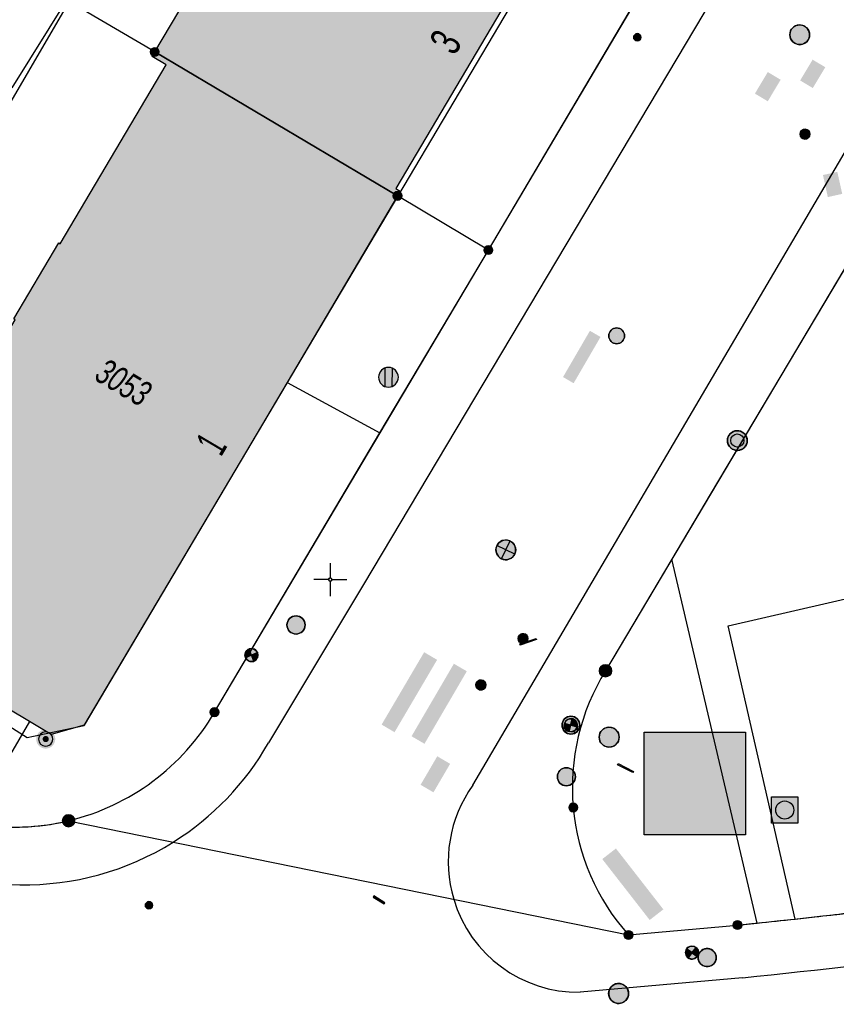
# Model space of a CAD drawing. Header units: metres. Extents: x 2695560 to 2696939, y 1260491 to 1262050.
# Tile 884 of 1005: x 2696339 to 2696370, y 1261609 to 1261646. Entities that reach past the tile are written whole.
import ezdxf

# ---------------------------------------------------------------- set-up
doc = ezdxf.new("R2010")
doc.units = ezdxf.units.M
doc.linetypes.add('AUSGEZOGEN', pattern=[0])
for name, color, linetype in [('XR$1$AV_Gebäudeflächen (BB)', 7, 'AUSGEZOGEN'), ('XR$1$AV_Grenzpunkte', 7, 'AUSGEZOGEN'), ('XR$1$AV_Haus-Nr.', 7, 'AUSGEZOGEN'), ('XR$1$AV_Höhenfixpunkte', 7, 'AUSGEZOGEN'), ('XR$1$AV_Koordinatennetzpunkte', 7, 'AUSGEZOGEN'), ('XR$1$AV_Linien (BB)', 7, 'AUSGEZOGEN'), ('XR$1$AV_Versicherung-Nr.', 7, 'AUSGEZOGEN'), ('XR$1$AW_LK_Schachtdeckel', 24, 'AUSGEZOGEN'), ('XR$1$EW_LK_Bauwerk', 1, 'AUSGEZOGEN'), ('XR$1$EW_LK_Bauwerk_FL_Linie_Punkt', 1, 'AUSGEZOGEN'), ('XR$1$EW_LK_Knoten', 1, 'AUSGEZOGEN'), ('XR$1$GA_LK_Rohrleitungsteil', 32, 'AUSGEZOGEN'), ('XR$1$Liegenschaftsgrenzen', 7, 'AUSGEZOGEN'), ('XR$1$PFAV', 255, 'AUSGEZOGEN'), ('XR$1$PFAW', 255, 'AUSGEZOGEN'), ('XR$1$PFEW', 255, 'AUSGEZOGEN'), ('XR$1$PFWA', 255, 'AUSGEZOGEN'), ('XR$1$RAEW', 8, 'AUSGEZOGEN'), ('XR$1$RP_Abstandslinie', 7, 'AUSGEZOGEN'), ('XR$1$WA_LK_Absperrarmatur', 171, 'AUSGEZOGEN'), ('XR$1$WA_LK_Hydrant', 171, 'AUSGEZOGEN'), ('XR$1$WA_LK_Rohrleitungsteil', 171, 'AUSGEZOGEN')]:
    doc.layers.add(name, color=color, linetype=linetype)
doc.styles.add('ARIAL', font='arial.ttf')

# ---------------------------------------------------------------- blocks, each defined once
blk = doc.blocks.new('COMPLEXOBJECT_19')
at = {"layer": 'XR$1$AV_Linien (BB)', "color": 7, "linetype": 'AUSGEZOGEN', "transparency": 33554687}
blk.add_line((6345.61, 11619.97), (6351.887, 11630.567), dxfattribs=at)
for centre, radius, start, end in [((6338.01, 11624.405), 8.799, 283.5393, 329.7358), ((6338.012, 11624.403), 8.797, 258.983, 283.5297)]:
    blk.add_arc(centre, radius, start, end, dxfattribs=at)
blk = doc.blocks.new('COMPLEXOBJECT_450')
at = {"layer": 'XR$1$AV_Linien (BB)', "color": 7, "linetype": 'AUSGEZOGEN', "transparency": 33554687}
blk.add_line((6362.96, 11625.772), (6360.446, 11621.54), dxfattribs=at)
for centre, radius, start, end in [((6367.593, 11617.119), 8.404, 148.259, 185.228), ((6367.582, 11617.096), 8.391, 185.0811, 221.7098)]:
    blk.add_arc(centre, radius, start, end, dxfattribs=at)
blk = doc.blocks.new('COMPLEXOBJECT_490')
at = {"layer": 'XR$1$AV_Linien (BB)', "color": 7, "linetype": 'AUSGEZOGEN', "transparency": 33554687}
blk.add_line((6365.641, 11609.891), (6359.482, 11609.337), dxfattribs=at)
for centre, radius, start, end in [((6339.574, 11869.501), 260.915, 275.7338, 283.48616), ((6359.431, 11614.292), 4.956, 196.7158, 270.5872)]:
    blk.add_arc(centre, radius, start, end, dxfattribs=at)
blk = doc.blocks.new('COMPLEXOBJECT_783')
at = {"layer": 'XR$1$AV_Linien (BB)', "color": 7, "linetype": 'AUSGEZOGEN', "transparency": 33554687}
blk.add_lwpolyline([(6370.129, 11656.497), (6351.262, 11624.818), (6347.653, 11618.8)], dxfattribs=at)
blk.add_arc((6338.397, 11624.073), 10.652, 302, 330.3313, dxfattribs=at)
blk = doc.blocks.new('COMPLEXOBJECT_784')
at = {"layer": 'XR$1$AV_Linien (BB)', "color": 7, "linetype": 'AUSGEZOGEN', "transparency": 33554687}
blk.add_line((6332.455, 11615.223), (6331.533, 11615.809), dxfattribs=at)
blk.add_arc((6338.391, 11624.078), 10.66, 236.1649, 302.0155, dxfattribs=at)
blk = doc.blocks.new('COMPLEXOBJECT_797')
at = {"layer": 'XR$1$AV_Linien (BB)', "color": 7, "linetype": 'AUSGEZOGEN', "transparency": 33554687}
blk.add_lwpolyline([(6355.414, 11617.193), (6377.371, 11654.569), (6396.77, 11687.221), (6423.868, 11733.16), (6471.337, 11813.265)], dxfattribs=at)
blk.add_arc((6359.434, 11614.291), 4.958, 144.1768, 196.6925, dxfattribs=at)
blk = doc.blocks.new('COMPLEXOBJECT_1232')
at = {"layer": 'XR$1$Liegenschaftsgrenzen', "color": 7, "linetype": 'AUSGEZOGEN', "transparency": 33554687}
blk.add_line((6361.318, 11611.513), (6365.455, 11611.891), dxfattribs=at)
blk.add_arc((6339.595, 11870.688), 260.086, 275.70632, 279.53053, dxfattribs=at)
blk = doc.blocks.new('COMPLEXOBJECT_1243')
at = {"layer": 'XR$1$Liegenschaftsgrenzen', "color": 7, "linetype": 'AUSGEZOGEN', "transparency": 33554687}
blk.add_line((6345.61, 11619.97), (6356, 11637.51), dxfattribs=at)
blk.add_arc((6338.01, 11624.405), 8.799, 283.5393, 329.7358, dxfattribs=at)
blk = doc.blocks.new('COMPLEXOBJECT_1244')
at = {"layer": 'XR$1$Liegenschaftsgrenzen', "color": 7, "linetype": 'AUSGEZOGEN', "transparency": 33554687}
blk.add_lwpolyline([(6473.637, 11812.402), (6446.14, 11765.91), (6414.59, 11712.76), (6385.75, 11664.13), (6360.446, 11621.54)], dxfattribs=at)
for centre, radius, start, end in [((6367.593, 11617.119), 8.404, 148.259, 185.228), ((6367.582, 11617.096), 8.391, 185.0811, 221.7098)]:
    blk.add_arc(centre, radius, start, end, dxfattribs=at)
blk = doc.blocks.new('BAV15')
at = {"layer": 'XR$1$PFAV', "transparency": 33554687}
blk.add_hatch(color=7, dxfattribs=at).paths.add_polyline_path([(0.5, 0), (0.49, 0.101), (0.459, 0.197), (0.41, 0.286), (0.344, 0.362), (0.264, 0.424), (0.174, 0.469), (0.076, 0.494), (-0.025, 0.499), (-0.125, 0.484), (-0.22, 0.449), (-0.306, 0.395), (-0.379, 0.326), (-0.437, 0.243), (-0.477, 0.15), (-0.497, 0.051), (-0.497, -0.051), (-0.477, -0.15), (-0.437, -0.243), (-0.379, -0.326), (-0.306, -0.395), (-0.22, -0.449), (-0.125, -0.484), (-0.025, -0.499), (0.076, -0.494), (0.174, -0.469), (0.264, -0.424), (0.344, -0.362), (0.41, -0.286), (0.459, -0.197), (0.49, -0.101)])
at = {"color": 7, "transparency": 33554687}
for start, end in [(90, 270), (270, 90)]:
    blk.add_arc((0, 0), 0.5, start, end, dxfattribs=at)
at = {"layer": 'XR$1$PFAV', "transparency": 33554687}
blk.add_circle((0, 0), 0.5, dxfattribs=at)
blk = doc.blocks.new('BWAV6')
at = {"true_color": 0x000000, "transparency": 33554687}
blk.add_hatch(color=18, dxfattribs=at).paths.add_polyline_path([(0.217, 0), (0.213, 0.044), (0.199, 0.086), (0.178, 0.124), (0.15, 0.157), (0.115, 0.184), (0.075, 0.203), (0.033, 0.214), (-0.011, 0.217), (-0.054, 0.21), (-0.096, 0.195), (-0.133, 0.172), (-0.165, 0.141), (-0.19, 0.105), (-0.207, 0.065), (-0.216, 0.022), (-0.216, -0.022), (-0.207, -0.065), (-0.19, -0.105), (-0.165, -0.141), (-0.133, -0.172), (-0.096, -0.195), (-0.054, -0.21), (-0.011, -0.217), (0.033, -0.214), (0.075, -0.203), (0.115, -0.184), (0.15, -0.157), (0.178, -0.124), (0.199, -0.086), (0.213, -0.044)])
at = {"layer": 'XR$1$PFAV', "transparency": 33554687}
blk.add_hatch(color=7, dxfattribs=at).paths.add_polyline_path([(-0.014, 0.67), (-0.081, 0.665), (-0.147, 0.654), (-0.211, 0.636), (-0.274, 0.612), (-0.333, 0.581), (-0.39, 0.545), (-0.442, 0.503), (-0.49, 0.457), (-0.533, 0.405), (-0.571, 0.35), (-0.603, 0.291), (-0.629, 0.23), (-0.649, 0.166), (-0.662, 0.1), (-0.669, 0.033), (-0.669, -0.033), (-0.662, -0.1), (-0.649, -0.166), (-0.629, -0.23), (-0.603, -0.291), (-0.571, -0.35), (-0.533, -0.405), (-0.49, -0.457), (-0.442, -0.503), (-0.39, -0.545), (-0.333, -0.581), (-0.274, -0.612), (-0.211, -0.636), (-0.147, -0.654), (-0.081, -0.665), (-0.014, -0.67), (0.055, -0.668), (0.123, -0.659), (0.19, -0.643), (0.255, -0.62), (0.317, -0.59), (0.376, -0.555), (0.431, -0.513), (0.481, -0.466), (0.526, -0.415), (0.566, -0.359), (0.6, -0.299), (0.627, -0.236), (0.648, -0.17), (0.662, -0.103), (0.669, -0.034), (0.669, 0.034), (0.662, 0.103), (0.648, 0.17), (0.627, 0.236), (0.6, 0.299), (0.566, 0.359), (0.526, 0.415), (0.481, 0.466), (0.431, 0.513), (0.376, 0.555), (0.317, 0.59), (0.255, 0.62), (0.19, 0.643), (0.123, 0.659), (0.055, 0.668)])
at = {"color": 7, "transparency": 33554687}
for start, end in [(91.19481, 268.80519), (268.80519, 91.19481)]:
    blk.add_arc((0, 0), 0.5, start, end, dxfattribs=at)
blk = doc.blocks.new('BAV2041')
at = {"color": 7, "transparency": 33554687}
for p, q in [((0, 0.5), (0, 0.05)), ((-0.05, 0), (-0.5, 0)), ((0.05, 0), (0.5, 0)), ((0, -0.05), (0, -0.5))]:
    blk.add_line(p, q, dxfattribs=at)
blk.add_circle((0, 0), 0.05, dxfattribs=at)
for start, end in [(90, 270), (270, 90)]:
    blk.add_arc((0, 0), 0.05, start, end, dxfattribs=at)
blk = doc.blocks.new('BAW2087')
at = {"lineweight": 25, "true_color": 0x000000, "transparency": 33554687}
h = blk.add_hatch(color=18, dxfattribs=at)
h.paths.add_polyline_path([(-0.5, 0.5), (-0.5, -0.5), (0.5, -0.5), (0.5, 0.5)])
h.paths.add_polyline_path([(0.337, -0.069), (0.316, -0.136), (0.282, -0.196), (0.237, -0.249), (0.182, -0.292), (0.119, -0.322), (0.052, -0.34), (-0.017, -0.343), (-0.086, -0.333), (-0.151, -0.309), (-0.21, -0.272), (-0.261, -0.224), (-0.301, -0.167), (-0.328, -0.103), (-0.342, -0.035), (-0.342, 0.035), (-0.328, 0.103), (-0.301, 0.167), (-0.261, 0.224), (-0.21, 0.272), (-0.151, 0.309), (-0.086, 0.333), (-0.017, 0.343), (0.052, 0.34), (0.119, 0.322), (0.182, 0.292), (0.237, 0.249), (0.282, 0.196), (0.316, 0.136), (0.337, 0.069), (0.344, 0)], flags=16)
at = {"layer": 'XR$1$PFAW', "lineweight": 25, "transparency": 33554687}
blk.add_hatch(color=7, dxfattribs=at).paths.add_polyline_path([(0.344, 0), (0.337, 0.069), (0.316, 0.136), (0.282, 0.196), (0.237, 0.249), (0.182, 0.292), (0.119, 0.322), (0.052, 0.34), (-0.017, 0.343), (-0.086, 0.333), (-0.151, 0.309), (-0.21, 0.272), (-0.261, 0.224), (-0.301, 0.167), (-0.328, 0.103), (-0.342, 0.035), (-0.342, -0.035), (-0.328, -0.103), (-0.301, -0.167), (-0.261, -0.224), (-0.21, -0.272), (-0.151, -0.309), (-0.086, -0.333), (-0.017, -0.343), (0.052, -0.34), (0.119, -0.322), (0.182, -0.292), (0.237, -0.249), (0.282, -0.196), (0.316, -0.136), (0.337, -0.069)])
at = {"lineweight": 25, "transparency": 33554687}
for p, q in [((-0.5, 0.5, 0.993), (0.5, 0.5, 0.993)), ((-0.5, -0.5, 0.993), (-0.5, 0.5, 0.993)), ((0.5, 0.5, 0.993), (0.5, -0.5, 0.993)), ((0.5, -0.5, 0.993), (-0.5, -0.5, 0.993))]:
    blk.add_line(p, q, dxfattribs=at)
blk.add_circle((0, 0), 0.344, dxfattribs=at)
at = {"layer": 'XR$1$PFAW', "lineweight": 25, "transparency": 33554687}
blk.add_line((-0.5, 0.5), (0.5, 0.5), dxfattribs=at)
at = {"layer": 'XR$1$PFAW', "color": 31, "lineweight": 25, "transparency": 33554687}
for p, q in [((-0.5, -0.5), (-0.5, 0.5)), ((0.5, 0.5), (0.5, -0.5)), ((0.5, -0.5), (-0.5, -0.5))]:
    blk.add_line(p, q, dxfattribs=at)
at = {"layer": 'XR$1$PFAW', "lineweight": 25, "transparency": 33554687}
blk.add_circle((0, 0), 0.344, dxfattribs=at)
blk = doc.blocks.new('BAW2082')
at = {"layer": 'XR$1$PFAW', "transparency": 33554687}
blk.add_hatch(color=7, dxfattribs=at).paths.add_polyline_path([(0.509, -0.003), (0.499, 0.098), (0.469, 0.194), (0.42, 0.283), (0.354, 0.359), (0.274, 0.421), (0.183, 0.466), (0.085, 0.491), (-0.016, 0.496), (-0.116, 0.481), (-0.211, 0.446), (-0.297, 0.392), (-0.37, 0.323), (-0.428, 0.24), (-0.468, 0.147), (-0.488, 0.047), (-0.488, -0.054), (-0.468, -0.153), (-0.428, -0.246), (-0.37, -0.329), (-0.297, -0.398), (-0.211, -0.452), (-0.116, -0.487), (-0.016, -0.502), (0.085, -0.497), (0.183, -0.472), (0.274, -0.427), (0.354, -0.366), (0.42, -0.289), (0.469, -0.2), (0.499, -0.104)])
at = {"transparency": 33554687}
for start, end in [(91.1948, 268.8052), (268.8052, 91.1948)]:
    blk.add_arc((0.01, 0), 0.5, start, end, dxfattribs=at)
at = {"layer": 'XR$1$PFAW', "transparency": 33554687}
blk.add_circle((0.009, -0.003), 0.5, dxfattribs=at)
blk = doc.blocks.new('BAW2088')
at = {"layer": 'XR$1$PFAW', "transparency": 33554687}
blk.add_hatch(color=253, dxfattribs=at).paths.add_polyline_path([(0.51, 0), (0.5, 0.101), (0.47, 0.197), (0.421, 0.286), (0.355, 0.362), (0.275, 0.424), (0.184, 0.469), (0.086, 0.494), (-0.015, 0.499), (-0.115, 0.484), (-0.21, 0.449), (-0.296, 0.395), (-0.369, 0.326), (-0.427, 0.243), (-0.467, 0.15), (-0.487, 0.051), (-0.487, -0.051), (-0.467, -0.15), (-0.427, -0.243), (-0.369, -0.326), (-0.296, -0.395), (-0.21, -0.449), (-0.115, -0.484), (-0.015, -0.499), (0.086, -0.494), (0.184, -0.469), (0.275, -0.424), (0.355, -0.362), (0.421, -0.286), (0.47, -0.197), (0.5, -0.101)])
at = {"transparency": 33554687}
for start, end in [(91.1948, 268.8052), (268.8052, 91.1948)]:
    blk.add_arc((0.01, 0), 0.5, start, end, dxfattribs=at)
at = {"layer": 'XR$1$PFAW', "transparency": 33554687}
blk.add_circle((0.01, 0), 0.5, dxfattribs=at)
blk = doc.blocks.new('BAW2090')
at = {"layer": 'XR$1$PFAW', "lineweight": 25, "transparency": 33554687}
blk.add_hatch(color=7, dxfattribs=at).paths.add_polyline_path([(0.5, 0), (0.49, 0.101), (0.459, 0.197), (0.41, 0.286), (0.344, 0.362), (0.264, 0.424), (0.174, 0.469), (0.076, 0.494), (-0.025, 0.499), (-0.125, 0.484), (-0.22, 0.449), (-0.306, 0.395), (-0.379, 0.326), (-0.437, 0.243), (-0.477, 0.15), (-0.497, 0.051), (-0.497, -0.051), (-0.477, -0.15), (-0.437, -0.243), (-0.379, -0.326), (-0.306, -0.395), (-0.22, -0.449), (-0.125, -0.484), (-0.025, -0.499), (0.076, -0.494), (0.174, -0.469), (0.264, -0.424), (0.344, -0.362), (0.41, -0.286), (0.459, -0.197), (0.49, -0.101)])
at = {"lineweight": 25, "transparency": 33554687}
for p, q in [((-0.177, 0.468), (-0.177, -0.468)), ((0.179, 0.467), (0.177, -0.468))]:
    blk.add_line(p, q, dxfattribs=at)
for start, end in [(90, 180), (0, 90), (180, 270), (270, 0)]:
    blk.add_arc((0, 0), 0.5, start, end, dxfattribs=at)
blk = doc.blocks.new('BWA2013')
at = {"true_color": 0x000000, "transparency": 33554687}
blk.add_hatch(color=18, dxfattribs=at).paths.add_polyline_path([(-0.291, -0.409), (0.352, 0.357), (0.291, 0.409), (-0.352, -0.357)])
at = {"transparency": 33554687}
blk.add_lwpolyline([(-0.291, -0.409), (-0.352, -0.357), (0.291, 0.409), (0.352, 0.357), (-0.291, -0.409)], close=True, dxfattribs=at)
blk = doc.blocks.new('BWA2009')
at = {"true_color": 0x000000, "transparency": 33554687}
blk.add_hatch(color=18, dxfattribs=at).paths.add_polyline_path([(0.333, 0), (0.327, 0.067), (0.306, 0.131), (0.274, 0.19), (0.23, 0.242), (0.176, 0.283), (0.116, 0.313), (0.05, 0.329), (-0.017, 0.333), (-0.084, 0.323), (-0.147, 0.299), (-0.204, 0.264), (-0.253, 0.217), (-0.291, 0.162), (-0.318, 0.1), (-0.332, 0.034), (-0.332, -0.034), (-0.318, -0.1), (-0.291, -0.162), (-0.253, -0.217), (-0.204, -0.264), (-0.147, -0.299), (-0.084, -0.323), (-0.017, -0.333), (0.05, -0.329), (0.116, -0.313), (0.176, -0.283), (0.23, -0.242), (0.274, -0.19), (0.306, -0.131), (0.327, -0.067)])
at = {"layer": 'XR$1$PFWA', "transparency": 33554687}
blk.add_hatch(color=7, dxfattribs=at).paths.add_polyline_path([(0.5, 0), (0.49, 0.101), (0.459, 0.197), (0.41, 0.286), (0.344, 0.362), (0.264, 0.424), (0.174, 0.469), (0.076, 0.494), (-0.025, 0.499), (-0.125, 0.484), (-0.22, 0.449), (-0.306, 0.395), (-0.379, 0.326), (-0.437, 0.243), (-0.477, 0.15), (-0.497, 0.051), (-0.497, -0.051), (-0.477, -0.15), (-0.437, -0.243), (-0.379, -0.326), (-0.306, -0.395), (-0.22, -0.449), (-0.125, -0.484), (-0.025, -0.499), (0.076, -0.494), (0.174, -0.469), (0.264, -0.424), (0.344, -0.362), (0.41, -0.286), (0.459, -0.197), (0.49, -0.101)])
at = {"transparency": 33554687}
blk.add_circle((0, 0), 0.333, dxfattribs=at)
for start, end in [(90, 180), (0, 90), (180, 270), (270, 0)]:
    blk.add_arc((0, 0), 0.5, start, end, dxfattribs=at)
at = {"layer": 'XR$1$PFWA', "transparency": 33554687}
blk.add_circle((0, 0), 0.5, dxfattribs=at)
blk = doc.blocks.new('BWA2012')
at = {"layer": 'XR$1$PFWA', "transparency": 33554687}
blk.add_hatch(color=7, dxfattribs=at).paths.add_polyline_path([(0.5, 0), (0.49, 0.101), (0.459, 0.197), (0.41, 0.286), (0.344, 0.362), (0.264, 0.424), (0.174, 0.469), (0.076, 0.494), (-0.025, 0.499), (-0.125, 0.484), (-0.22, 0.449), (-0.306, 0.395), (-0.379, 0.326), (-0.437, 0.243), (-0.477, 0.15), (-0.497, 0.051), (-0.497, -0.051), (-0.477, -0.15), (-0.437, -0.243), (-0.379, -0.326), (-0.306, -0.395), (-0.22, -0.449), (-0.125, -0.484), (-0.025, -0.499), (0.076, -0.494), (0.174, -0.469), (0.264, -0.424), (0.344, -0.362), (0.41, -0.286), (0.459, -0.197), (0.49, -0.101)])
at = {"transparency": 33554687}
blk.add_line((0.354, 0.354), (-0.354, -0.354), dxfattribs=at)
for start, end in [(45, 225), (225, 45)]:
    blk.add_arc((0, 0), 0.5, start, end, dxfattribs=at)
at = {"layer": 'XR$1$PFWA', "transparency": 33554687}
blk.add_circle((0, 0), 0.5, dxfattribs=at)
blk = doc.blocks.new('BGA14')
at = {"transparency": 33554687}
blk.add_hatch(color=36, dxfattribs=at).paths.add_polyline_path([(-0.05, -0.5), (0.05, -0.5), (0.05, 0.5), (-0.05, 0.5)])
at = {"color": 32, "transparency": 33554687}
blk.add_lwpolyline([(-0.05, -0.5), (0.05, -0.5), (0.05, 0.5), (-0.05, 0.5), (-0.05, -0.5)], close=True, dxfattribs=at)
blk = doc.blocks.new('BEW15')
at = {"layer": 'XR$1$PFEW', "transparency": 33554687}
h = blk.add_hatch(color=7, dxfattribs=at)
h.paths.add_polyline_path([(-0.5, 0), (-0.497, -0.05), (-0.489, -0.1), (-0.477, -0.15), (-0.459, -0.197), (-0.437, -0.242), (-0.41, -0.285), (-0.379, -0.326), (-0.344, -0.362), (-0.306, -0.395), (-0.264, -0.424), (-0.22, -0.449), (-0.173, -0.469), (-0.125, -0.484), (-0.075, -0.494), (-0.025, -0.499), (0.026, -0.499), (0.076, -0.494), (0.126, -0.484), (0.174, -0.469), (0.22, -0.449), (0.265, -0.424), (0.306, -0.395), (0.345, -0.362), (0.38, -0.326), (0.411, -0.285), (0.437, -0.242), (0.46, -0.197), (0.477, -0.15), (0.49, -0.1), (0.498, -0.05), (0.5, 0), (0.498, 0.051), (0.49, 0.101), (0.477, 0.15), (0.46, 0.197), (0.437, 0.243), (0.411, 0.286), (0.38, 0.326), (0.345, 0.363), (0.306, 0.396), (0.265, 0.424), (0.22, 0.449), (0.174, 0.469), (0.126, 0.484), (0.076, 0.494), (0.026, 0.5), (-0.025, 0.5), (-0.075, 0.494), (-0.125, 0.484), (-0.173, 0.469), (-0.22, 0.449), (-0.264, 0.424), (-0.306, 0.396), (-0.344, 0.363), (-0.379, 0.326), (-0.41, 0.286), (-0.437, 0.243), (-0.459, 0.197), (-0.477, 0.15), (-0.489, 0.101), (-0.497, 0.051)])
h.paths.add_polyline_path([(0.01, 0.001), (0.01, 0), (0.01, -0.001), (0.01, -0.002), (0.01, -0.003), (0.009, -0.004), (0.009, -0.005), (0.009, -0.006), (0.008, -0.006), (0.007, -0.007), (0.006, -0.008), (0.006, -0.008), (0.005, -0.009), (0.004, -0.009), (0.003, -0.01), (0.002, -0.01), (0.001, -0.01), (0, -0.01), (-0.001, -0.01), (-0.002, -0.01), (-0.003, -0.009), (-0.004, -0.009), (-0.005, -0.008), (-0.006, -0.008), (-0.007, -0.007), (-0.007, -0.006), (-0.008, -0.006), (-0.008, -0.005), (-0.009, -0.004), (-0.009, -0.003), (-0.009, -0.002), (-0.01, -0.001), (-0.01, 0), (-0.01, 0.001), (-0.009, 0.002), (-0.009, 0.003), (-0.009, 0.004), (-0.008, 0.005), (-0.008, 0.006), (-0.007, 0.007), (-0.007, 0.007), (-0.006, 0.008), (-0.005, 0.009), (-0.004, 0.009), (-0.003, 0.01), (-0.002, 0.01), (-0.001, 0.01), (0, 0.01), (0.001, 0.01), (0.002, 0.01), (0.003, 0.01), (0.004, 0.01), (0.005, 0.009), (0.006, 0.009), (0.006, 0.008), (0.007, 0.007), (0.008, 0.007), (0.009, 0.006), (0.009, 0.005), (0.009, 0.004), (0.01, 0.003), (0.01, 0.002)], flags=16)
at = {"color": 1, "transparency": 33554687}
for start, end in [(0, 180), (180, 0)]:
    blk.add_arc((0, 0), 0.5, start, end, dxfattribs=at)
at = {"layer": 'XR$1$PFEW', "transparency": 33554687}
blk.add_circle((0, 0), 0.5, dxfattribs=at)
blk = doc.blocks.new('BEWLP2597')
at = {"layer": 'XR$1$PFEW', "transparency": 33554687}
blk.add_hatch(color=7, dxfattribs=at).paths.add_polyline_path([(-0.5, 0), (-0.497, -0.051), (-0.49, -0.101), (-0.477, -0.15), (-0.459, -0.197), (-0.437, -0.243), (-0.41, -0.286), (-0.379, -0.326), (-0.344, -0.362), (-0.306, -0.395), (-0.264, -0.424), (-0.22, -0.449), (-0.174, -0.469), (-0.125, -0.484), (-0.076, -0.494), (-0.025, -0.499), (0.025, -0.499), (0.076, -0.494), (0.125, -0.484), (0.174, -0.469), (0.22, -0.449), (0.264, -0.424), (0.306, -0.395), (0.344, -0.362), (0.379, -0.326), (0.41, -0.286), (0.437, -0.243), (0.459, -0.197), (0.477, -0.15), (0.49, -0.101), (0.497, -0.051), (0.5, 0), (0.497, 0.051), (0.49, 0.101), (0.477, 0.15), (0.459, 0.197), (0.437, 0.243), (0.41, 0.286), (0.379, 0.326), (0.344, 0.362), (0.306, 0.395), (0.264, 0.424), (0.22, 0.449), (0.174, 0.469), (0.125, 0.484), (0.076, 0.494), (0.025, 0.499), (-0.025, 0.499), (-0.076, 0.494), (-0.125, 0.484), (-0.174, 0.469), (-0.22, 0.449), (-0.264, 0.424), (-0.306, 0.395), (-0.344, 0.362), (-0.379, 0.326), (-0.41, 0.286), (-0.437, 0.243), (-0.459, 0.197), (-0.477, 0.15), (-0.49, 0.101), (-0.497, 0.051)])
at = {"color": 1, "transparency": 33554687}
for start, end in [(90, 180), (0, 90), (180, 270), (270, 0)]:
    blk.add_arc((0, 0), 0.5, start, end, dxfattribs=at)
at = {"layer": 'XR$1$PFEW', "transparency": 33554687}
blk.add_circle((0, 0), 0.5, dxfattribs=at)
blk = doc.blocks.new('BEWLP2574')
at = {"layer": 'XR$1$PFEW', "transparency": 33554687}
blk.add_hatch(color=7, dxfattribs=at).paths.add_polyline_path([(-0.5, 0), (-0.497, -0.051), (-0.489, -0.101), (-0.477, -0.15), (-0.459, -0.198), (-0.437, -0.243), (-0.41, -0.286), (-0.379, -0.326), (-0.344, -0.363), (-0.306, -0.396), (-0.264, -0.425), (-0.22, -0.449), (-0.173, -0.469), (-0.125, -0.485), (-0.075, -0.495), (-0.025, -0.5), (0.026, -0.5), (0.076, -0.495), (0.126, -0.485), (0.174, -0.469), (0.221, -0.449), (0.265, -0.425), (0.306, -0.396), (0.345, -0.363), (0.38, -0.326), (0.411, -0.286), (0.437, -0.243), (0.46, -0.198), (0.477, -0.15), (0.49, -0.101), (0.498, -0.051), (0.5, 0), (0.498, 0.05), (0.49, 0.1), (0.477, 0.149), (0.46, 0.197), (0.437, 0.242), (0.411, 0.285), (0.38, 0.325), (0.345, 0.362), (0.306, 0.395), (0.265, 0.424), (0.221, 0.448), (0.174, 0.468), (0.126, 0.484), (0.076, 0.494), (0.026, 0.499), (-0.025, 0.499), (-0.075, 0.494), (-0.125, 0.484), (-0.173, 0.468), (-0.22, 0.448), (-0.264, 0.424), (-0.306, 0.395), (-0.344, 0.362), (-0.379, 0.325), (-0.41, 0.285), (-0.437, 0.242), (-0.459, 0.197), (-0.477, 0.149), (-0.489, 0.1), (-0.497, 0.05)])
at = {"color": 1, "transparency": 33554687}
for start, end in [(90, 180), (0, 90), (180, 270), (270, 0)]:
    blk.add_arc((0, 0), 0.5, start, end, dxfattribs=at)
at = {"layer": 'XR$1$PFEW', "transparency": 33554687}
blk.add_circle((0, 0), 0.5, dxfattribs=at)
blk = doc.blocks.new('BEWLP2549_S')
at = {"layer": 'XR$1$PFEW', "transparency": 33554687}
blk.add_hatch(color=7, dxfattribs=at).paths.add_polyline_path([(0.5, 0), (0.49, 0.101), (0.459, 0.197), (0.41, 0.286), (0.344, 0.362), (0.264, 0.424), (0.174, 0.469), (0.076, 0.494), (-0.025, 0.499), (-0.125, 0.484), (-0.22, 0.449), (-0.306, 0.395), (-0.379, 0.326), (-0.437, 0.243), (-0.477, 0.15), (-0.497, 0.051), (-0.497, -0.051), (-0.477, -0.15), (-0.437, -0.243), (-0.379, -0.326), (-0.306, -0.395), (-0.22, -0.449), (-0.125, -0.484), (-0.025, -0.499), (0.076, -0.494), (0.174, -0.469), (0.264, -0.424), (0.344, -0.362), (0.41, -0.286), (0.459, -0.197), (0.49, -0.101)])
at = {"color": 1, "transparency": 33554687}
for p, q in [((0.354, -0.354), (-0.354, 0.354)), ((-0.354, -0.354), (0.354, 0.354))]:
    blk.add_line(p, q, dxfattribs=at)
for start, end in [(91.3809, 268.6191), (268.6191, 91.3809)]:
    blk.add_arc((0, 0), 0.5, start, end, dxfattribs=at)
at = {"layer": 'XR$1$PFEW', "transparency": 33554687}
blk.add_circle((0, 0), 0.5, dxfattribs=at)
blk = doc.blocks.new('BEWLP2561')
at = {"layer": 'XR$1$PFEW', "transparency": 33554687}
blk.add_hatch(color=7, dxfattribs=at).paths.add_polyline_path([(0.488, 0), (0.478, 0.101), (0.448, 0.197), (0.399, 0.286), (0.333, 0.362), (0.253, 0.424), (0.162, 0.469), (0.064, 0.494), (-0.037, 0.499), (-0.137, 0.484), (-0.232, 0.449), (-0.318, 0.395), (-0.391, 0.326), (-0.449, 0.243), (-0.489, 0.15), (-0.509, 0.051), (-0.509, -0.051), (-0.489, -0.15), (-0.449, -0.243), (-0.391, -0.326), (-0.318, -0.395), (-0.232, -0.449), (-0.137, -0.484), (-0.037, -0.499), (0.064, -0.494), (0.162, -0.469), (0.253, -0.424), (0.333, -0.362), (0.399, -0.286), (0.448, -0.197), (0.478, -0.101)])
at = {"layer": 'XR$1$RAEW', "transparency": 33554687}
for points in [[(-0.324, -0.38), (-0.009, 0.003), (-0.38, 0.325), (-0.396, 0.305), (-0.411, 0.285), (-0.425, 0.263), (-0.438, 0.242), (-0.449, 0.219), (-0.46, 0.196), (-0.469, 0.172), (-0.477, 0.148), (-0.484, 0.124), (-0.49, 0.099), (-0.494, 0.074), (-0.497, 0.049), (-0.499, 0.024), (-0.5, -0.001), (-0.499, -0.027), (-0.497, -0.052), (-0.494, -0.077), (-0.489, -0.102), (-0.484, -0.127), (-0.477, -0.151), (-0.468, -0.175), (-0.459, -0.198), (-0.448, -0.221), (-0.436, -0.244), (-0.423, -0.266), (-0.409, -0.287), (-0.394, -0.307), (-0.378, -0.327), (-0.361, -0.346), (-0.343, -0.363)], [(0.306, 0.386), (0, 0), (0.381, -0.325), (0.397, -0.305), (0.411, -0.284), (0.425, -0.262), (0.438, -0.24), (0.449, -0.217), (0.459, -0.193), (0.468, -0.169), (0.476, -0.144), (0.483, -0.12), (0.488, -0.094), (0.492, -0.069), (0.494, -0.043), (0.495, -0.018), (0.495, 0.008), (0.494, 0.034), (0.491, 0.059), (0.487, 0.084), (0.482, 0.11), (0.475, 0.134), (0.468, 0.159), (0.459, 0.183), (0.448, 0.206), (0.437, 0.229), (0.424, 0.252), (0.41, 0.273), (0.395, 0.294), (0.379, 0.314), (0.362, 0.334), (0.345, 0.352), (0.326, 0.37)]]:
    blk.add_hatch(color=1, dxfattribs=at).paths.add_polyline_path(points)
at = {"color": 1, "transparency": 33554687}
for p, q in [((0.381, -0.325), (-0.38, 0.325)), ((-0.324, -0.38), (0.306, 0.386))]:
    blk.add_line(p, q, dxfattribs=at)
for start, end in [(91.38095, 268.61905), (268.61905, 91.38095)]:
    blk.add_arc((0, 0), 0.5, start, end, dxfattribs=at)
at = {"layer": 'XR$1$PFEW', "transparency": 33554687}
blk.add_circle((-0.012, 0, -0.993), 0.5, dxfattribs=at)
at = {"layer": 'XR$1$RAEW', "color": 1, "transparency": 33554687}
for points in [[(-0.324, -0.38), (-0.009, 0.003), (-0.38, 0.325)], [(0.306, 0.386), (0, 0), (0.381, -0.325)]]:
    blk.add_lwpolyline(points, dxfattribs=at)
for centre, start, end in [((0, 0), 139.48209, 229.51105), ((-0.004, -0.006), 320.36586, 51.63478)]:
    blk.add_arc(centre, 0.5, start, end, dxfattribs=at)
blk = doc.blocks.new('BEW957')
at = {"layer": 'XR$1$RAEW', "transparency": 33554687}
blk.add_hatch(color=1, dxfattribs=at).paths.add_polyline_path([(-0.5, 0), (-0.5, -0.05), (-0.49, -0.1), (-0.48, -0.15), (-0.46, -0.2), (-0.44, -0.24), (-0.41, -0.29), (-0.38, -0.33), (-0.34, -0.36), (-0.31, -0.4), (-0.26, -0.42), (-0.22, -0.45), (-0.17, -0.47), (-0.13, -0.48), (-0.08, -0.49), (-0.03, -0.5), (0.03, -0.5), (0.08, -0.49), (0.13, -0.48), (0.17, -0.47), (0.22, -0.45), (0.26, -0.42), (0.31, -0.4), (0.34, -0.36), (0.38, -0.33), (0.41, -0.29), (0.44, -0.24), (0.46, -0.2), (0.48, -0.15), (0.49, -0.1), (0.5, -0.05), (0.5, 0), (0.5, 0.05), (0.49, 0.1), (0.48, 0.15), (0.46, 0.2), (0.44, 0.24), (0.41, 0.29), (0.38, 0.33), (0.34, 0.36), (0.31, 0.4), (0.26, 0.42), (0.22, 0.45), (0.17, 0.47), (0.13, 0.48), (0.08, 0.49), (0.03, 0.5), (-0.03, 0.5), (-0.08, 0.49), (-0.13, 0.48), (-0.17, 0.47), (-0.22, 0.45), (-0.26, 0.42), (-0.31, 0.4), (-0.34, 0.36), (-0.38, 0.33), (-0.41, 0.29), (-0.44, 0.24), (-0.46, 0.2), (-0.48, 0.15), (-0.49, 0.1), (-0.5, 0.05)])
at = {"color": 1, "transparency": 33554687}
for start, end in [(90, 180), (180, 270), (0, 90), (270, 0)]:
    blk.add_arc((0, 0), 0.5, start, end, dxfattribs=at)
at = {"layer": 'XR$1$RAEW', "color": 1, "transparency": 33554687}
blk.add_circle((0, 0), 0.5, dxfattribs=at)
blk = doc.blocks.new('BEWLP2514')
at = {"layer": 'XR$1$PFEW', "transparency": 33554687}
blk.add_hatch(color=7, dxfattribs=at).paths.add_polyline_path([(0.5, 0), (-0.5, 0), (-0.5, -0.5), (0.5, -0.5)])
at = {"color": 1, "transparency": 33554687}
blk.add_lwpolyline([(-0.5, 0), (0.5, 0), (0.5, -0.5), (-0.5, -0.5), (-0.5, 0)], close=True, dxfattribs=at)
at = {"layer": 'XR$1$PFEW', "transparency": 33554687}
for p, q in [((-0.5, -0.5), (-0.5, 0)), ((-0.5, 0), (0.5, 0)), ((0.5, 0), (0.5, -0.5)), ((0.5, -0.5), (-0.5, -0.5))]:
    blk.add_line(p, q, dxfattribs=at)

msp = doc.modelspace()

# ---------------------------------------------------------------- hatches: boundary and pattern name
at = {"transparency": 33554687}
for points in [[(2696368.805, 1261643.755), (2696369.285, 1261643.468), (2696369.758, 1261644.259), (2696369.277, 1261644.546)], [(2696367.087, 1261643.257), (2696367.575, 1261642.965), (2696368.064, 1261643.783), (2696367.576, 1261644.075)], [(2696370.216, 1261640.288), (2696369.67, 1261640.167), (2696369.855, 1261639.33), (2696370.402, 1261639.451)], [(2696359.804, 1261632.499), (2696360.207, 1261632.265), (2696361.228, 1261634.021), (2696360.825, 1261634.255)], [(2696352.919, 1261619.308), (2696353.41, 1261619.019), (2696355.025, 1261621.766), (2696354.534, 1261622.055)], [(2696354.055, 1261618.866), (2696354.546, 1261618.58), (2696356.153, 1261621.332), (2696355.662, 1261621.618)], [(2696362.882, 1261619.026), (2696362.882, 1261615.124), (2696366.732, 1261615.124), (2696366.732, 1261619.026)], [(2696354.398, 1261617.022), (2696354.887, 1261616.737), (2696355.52, 1261617.82), (2696355.031, 1261618.105)], [(2696361.812, 1261614.606), (2696361.294, 1261614.203), (2696363.094, 1261611.891), (2696363.612, 1261612.294)]]:
    msp.add_hatch(color=7, dxfattribs=at).paths.add_polyline_path(points)
at = {"layer": 'XR$1$AV_Gebäudeflächen (BB)', "true_color": 0xd2d2d2, "transparency": 33554687}
for points in [[(2696344.307, 1261644.837), (2696353.52, 1261639.38), (2696353.622, 1261639.552), (2696353.454, 1261639.651), (2696359.36, 1261649.63), (2696355.34, 1261651.99), (2696354.77, 1261651.03), (2696349.73, 1261654.005)], [(2696344.307, 1261644.837), (2696344.205, 1261644.665), (2696344.736, 1261644.351), (2696340.716, 1261637.557), (2696340.665, 1261637.588), (2696338.96, 1261634.707), (2696339.012, 1261634.676), (2696332.483, 1261623.644), (2696339.557, 1261619.425), (2696340.381, 1261618.933), (2696341.626, 1261619.282), (2696349.328, 1261632.297), (2696353.52, 1261639.38)]]:
    msp.add_hatch(color=254, dxfattribs=at).paths.add_polyline_path(points)

# ---------------------------------------------------------------- linework, layer by layer
at = {"color": 24, "lineweight": -3, "transparency": 33554687}
msp.add_lwpolyline([(2696362.882, 1261619.026), (2696366.732, 1261619.026), (2696366.732, 1261615.124), (2696362.882, 1261615.124), (2696362.882, 1261619.026)], close=True, dxfattribs=at)
at = {"layer": 'XR$1$AV_Linien (BB)', "color": 7, "linetype": 'AUSGEZOGEN', "transparency": 33554687}
for p, q in [((2696344.307, 1261644.837), (2696349.73, 1261654.005)), ((2696344.307, 1261644.837), (2696353.52, 1261639.38)), ((2696353.52, 1261639.38), (2696349.328, 1261632.297)), ((2696356.97, 1261637.32), (2696353.52, 1261639.38)), ((2696371.88, 1261638.962), (2696365.389, 1261628.037)), ((2696352.857, 1261630.377), (2696356.97, 1261637.32)), ((2696349.328, 1261632.297), (2696352.857, 1261630.377)), ((2696365.389, 1261628.037), (2696363.93, 1261625.582)), ((2696367.171, 1261611.777), (2696363.93, 1261625.582)), ((2696339.557, 1261619.425), (2696337.301, 1261615.578)), ((2696368.613, 1261611.929), (2696369.362, 1261612.011))]:
    msp.add_line(p, q, dxfattribs=at)
for points in [[(2696322.173, 1261669.957), (2696320.99, 1261670.686), (2696317.607, 1261665.106), (2696318.762, 1261664.423), (2696315.971, 1261659.916), (2696335.516, 1261647.899), (2696346.232, 1261665.293), (2696350.571, 1261662.79), (2696350.137, 1261662.056), (2696349.692, 1261662.327), (2696349.641, 1261662.243), (2696347.748, 1261663.383), (2696345.766, 1261660.056), (2696347.661, 1261658.923), (2696347.636, 1261658.883), (2696348.087, 1261658.616), (2696340.981, 1261646.622), (2696326.469, 1261621.757)], [(2696356.97, 1261637.32), (2696362.98, 1261647.47), (2696368.77, 1261657.23), (2696367.77, 1261661.41)], [(2696359.36, 1261649.63), (2696353.454, 1261639.651), (2696353.622, 1261639.552), (2696353.52, 1261639.38)], [(2696339.557, 1261619.425), (2696332.483, 1261623.644), (2696339.012, 1261634.676), (2696338.96, 1261634.707), (2696340.665, 1261637.588), (2696340.716, 1261637.557), (2696344.736, 1261644.351), (2696344.205, 1261644.665), (2696344.307, 1261644.837)], [(2696368.613, 1261611.929), (2696366.076, 1261623.057), (2696377.453, 1261625.678), (2696375.051, 1261636.043)], [(2696349.328, 1261632.297), (2696341.626, 1261619.282), (2696340.381, 1261618.933), (2696339.557, 1261619.425)], [(2696362.288, 1261611.323), (2696366.425, 1261611.701), (2696367.171, 1261611.777)]]:
    msp.add_lwpolyline(points, dxfattribs=at)
for centre, radius, start, end in [((2696335.726, 1261911.401), 301.273, 276.41016, 276.87542), ((2696340.19, 1261874.661), 264.265, 275.86009, 276.17447)]:
    msp.add_arc(centre, radius, start, end, dxfattribs=at)
at = {"layer": 'XR$1$Liegenschaftsgrenzen', "color": 7, "linetype": 'AUSGEZOGEN', "transparency": 33554687}
for p, q in [((2696356.97, 1261637.32), (2696362.98, 1261647.47)), ((2696341.04, 1261615.66), (2696362.288, 1261611.323))]:
    msp.add_line(p, q, dxfattribs=at)
msp.add_lwpolyline([(2696356.97, 1261637.32), (2696353.52, 1261639.38), (2696344.307, 1261644.837), (2696340.96, 1261646.82), (2696338.88, 1261643.48)], dxfattribs=at)
msp.add_arc((2696338.982, 1261624.22), 8.804, 237.5596, 283.5157, dxfattribs=at)
at = {"layer": 'XR$1$RP_Abstandslinie', "color": 7, "linetype": 'AUSGEZOGEN', "transparency": 33554687}
msp.add_line((2696341.633, 1261619.268), (2696364.372, 1261657.635), dxfattribs=at)
msp.add_lwpolyline([(2696219.716, 1261694.975), (2696257.36, 1261671.03), (2696294.48, 1261647.42), (2696339.46, 1261618.82), (2696341.633, 1261619.268)], dxfattribs=at)

# ---------------------------------------------------------------- block references
at = {"layer": 'XR$1$AV_Grenzpunkte', "color": 7, "linetype": 'AUSGEZOGEN', "lineweight": -3, "transparency": 33554687}
for p, xscale, yscale in [((2696344.307, 1261644.837), 0.3249999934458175, 0.3249999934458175), ((2696353.52, 1261639.38), 0.3249999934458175, 0.3249999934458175), ((2696356.97, 1261637.32), 0.3249999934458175, 0.3249999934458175), ((2696361.416, 1261621.35), 0.4549999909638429, 0.4549999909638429), ((2696346.58, 1261619.78), 0.3249999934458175, 0.3249999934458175), ((2696360.194, 1261616.163), 0.3249999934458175, 0.3249999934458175), ((2696341.04, 1261615.66), 0.4549999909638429, 0.4549999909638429), ((2696366.425, 1261611.701), 0.3249999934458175, 0.3249999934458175), ((2696362.288, 1261611.323), 0.3249999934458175, 0.3249999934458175)]:
    msp.add_blockref('BAV15', p, dxfattribs=dict(at, xscale=xscale, yscale=yscale))
at = {"layer": 'XR$1$AV_Höhenfixpunkte', "color": 7, "linetype": 'AUSGEZOGEN', "lineweight": -3, "transparency": 33554687, "xscale": 0.5399999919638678, "yscale": 0.5399999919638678}
msp.add_blockref('BWAV6', (2696340.17, 1261618.76, 437.98), dxfattribs=at)
at = {"layer": 'XR$1$AV_Koordinatennetzpunkte', "color": 7, "linetype": 'AUSGEZOGEN', "lineweight": -3, "transparency": 33554687, "xscale": 1.25, "yscale": 1.25}
msp.add_blockref('BAV2041', (2696350.97, 1261624.81), dxfattribs=at)
at = {"layer": 'XR$1$AV_Linien (BB)', "color": 7, "linetype": 'AUSGEZOGEN', "lineweight": -3, "transparency": 33554687}
for name in ['COMPLEXOBJECT_797', 'COMPLEXOBJECT_783', 'COMPLEXOBJECT_19', 'COMPLEXOBJECT_450', 'COMPLEXOBJECT_784', 'COMPLEXOBJECT_490']:
    msp.add_blockref(name, (2690000.97, 1249999.81), dxfattribs=at)
at = {"layer": 'XR$1$AW_LK_Schachtdeckel', "color": 24, "linetype": 'AUSGEZOGEN', "lineweight": -3, "transparency": 33554687}
for name, p, xscale, yscale, rotation in [('BAW2082', (2696368.792, 1261645.496), 0.7499999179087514, 0.7499999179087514, 239.707946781), ('BAW2088', (2696361.907, 1261609.102), 0.7578193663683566, 0.7578193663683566, 5.138511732)]:
    msp.add_blockref(name, p, dxfattribs=dict(at, xscale=xscale, yscale=yscale, rotation=rotation))
for name, p, xscale, yscale in [('BAW2090', (2696353.179, 1261632.49), 0.7499999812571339, 0.7499999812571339), ('BAW2088', (2696361.548, 1261618.831), 0.7578193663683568, 0.7578193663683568)]:
    msp.add_blockref(name, p, dxfattribs=dict(at, xscale=xscale, yscale=yscale))
at = {"layer": 'XR$1$AW_LK_Schachtdeckel', "color": 24, "linetype": 'AUSGEZOGEN', "lineweight": -3, "transparency": 33554687, "rotation": 0.05246467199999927}
msp.add_blockref('BAW2087', (2696368.221, 1261616.065), dxfattribs=at)
at = {"layer": 'XR$1$EW_LK_Bauwerk', "color": 1, "linetype": 'AUSGEZOGEN', "lineweight": -3, "transparency": 33554687}
for name, p, xscale, yscale in [('BEWLP2574', (2696349.671, 1261623.089), 0.6874999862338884, 0.6874999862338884), ('BEWLP2597', (2696360.104, 1261619.287), 0.6749999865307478, 0.6749999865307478), ('BEWLP2574', (2696359.932, 1261617.327), 0.6874999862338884, 0.6874999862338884)]:
    msp.add_blockref(name, p, dxfattribs=dict(at, xscale=xscale, yscale=yscale))
at = {"layer": 'XR$1$EW_LK_Bauwerk', "color": 1, "linetype": 'AUSGEZOGEN', "lineweight": -3, "transparency": 33554687, "xscale": 0.6874999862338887, "yscale": 0.6874999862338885, "rotation": 5.582699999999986}
msp.add_blockref('BEWLP2574', (2696365.275, 1261610.464), dxfattribs=at)
at = {"layer": 'XR$1$EW_LK_Bauwerk_FL_Linie_Punkt', "color": 1, "linetype": 'AUSGEZOGEN', "lineweight": -3, "transparency": 33554687, "xscale": 0.5999999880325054, "yscale": 0.5999999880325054}
msp.add_blockref('BEW15', (2696361.842, 1261634.065), dxfattribs=at)
at = {"layer": 'XR$1$EW_LK_Knoten', "color": 1, "linetype": 'AUSGEZOGEN', "lineweight": -3, "transparency": 33554687, "xscale": 0.2749999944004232, "yscale": 0.2749999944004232}
for p in [(2696362.623, 1261645.395), (2696344.089, 1261612.45)]:
    msp.add_blockref('BEW957', p, dxfattribs=at)
at = {"layer": 'XR$1$EW_LK_Knoten', "color": 1, "linetype": 'AUSGEZOGEN', "lineweight": -3, "transparency": 33554687}
for name, p, xscale, yscale, rotation in [('BEWLP2549_S', (2696357.633, 1261625.94), 0.7499999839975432, 0.7499999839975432, 19.79009999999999), ('BEWLP2561', (2696347.981, 1261621.945), 0.4943918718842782, 0.4943918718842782, 332.1846), ('BEWLP2561', (2696360.104, 1261619.287), 0.4943918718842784, 0.4943918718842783, 26.24490000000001), ('BEWLP2514', (2696360.104, 1261619.287), 0.5, 0.5, 353.8971), ('BEW957', (2696344.089, 1261612.45), 0.2749999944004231, 0.2749999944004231, 315), ('BEW957', (2696344.089, 1261612.45), 0.2749999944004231, 0.2749999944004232, 225), ('BEW957', (2696344.089, 1261612.45), 0.2749999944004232, 0.2749999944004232, 270), ('BEWLP2561', (2696364.694, 1261610.654), 0.4943918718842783, 0.4943918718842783, 184.0400999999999)]:
    msp.add_blockref(name, p, dxfattribs=dict(at, xscale=xscale, yscale=yscale, rotation=rotation))
at = {"layer": 'XR$1$GA_LK_Rohrleitungsteil', "color": 32, "linetype": 'AUSGEZOGEN', "lineweight": -3, "transparency": 33554687, "xscale": 0.4999999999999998, "yscale": 0.5, "rotation": 58.86540000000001}
msp.add_blockref('BGA14', (2696352.819, 1261612.654), dxfattribs=at)
at = {"layer": 'XR$1$Liegenschaftsgrenzen', "color": 7, "linetype": 'AUSGEZOGEN', "lineweight": -3, "transparency": 33554687}
for name in ['COMPLEXOBJECT_1244', 'COMPLEXOBJECT_1232', 'COMPLEXOBJECT_1243']:
    msp.add_blockref(name, (2690000.97, 1249999.81), dxfattribs=at)
at = {"layer": 'XR$1$WA_LK_Absperrarmatur', "color": 171, "linetype": 'AUSGEZOGEN', "lineweight": -3, "transparency": 33554687, "xscale": 0.3749999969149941, "yscale": 0.3749999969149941}
for p, rotation in [((2696368.99, 1261641.719), 153.11065446), ((2696358.287, 1261622.574), 328.49573328), ((2696356.685, 1261620.813), 151.246366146)]:
    msp.add_blockref('BWA2012', p, dxfattribs=dict(at, rotation=rotation))
at = {"layer": 'XR$1$WA_LK_Hydrant', "color": 171, "linetype": 'AUSGEZOGEN', "lineweight": -3, "transparency": 33554687, "xscale": 0.7499999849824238, "yscale": 0.7499999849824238, "rotation": 329.6199097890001}
msp.add_blockref('BWA2009', (2696366.42, 1261630.089), dxfattribs=at)
at = {"layer": 'XR$1$WA_LK_Rohrleitungsteil', "color": 171, "linetype": 'AUSGEZOGEN', "lineweight": -3, "transparency": 33554687}
for p, xscale, yscale, rotation in [((2696358.483, 1261622.454), 0.6499999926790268, 0.6499999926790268, 328.495733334), ((2696362.173, 1261617.657), 0.6499999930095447, 0.6499999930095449, 282.427569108)]:
    msp.add_blockref('BWA2013', p, dxfattribs=dict(at, xscale=xscale, yscale=yscale, rotation=rotation))

# ---------------------------------------------------------------- texts
at = {"layer": 'XR$1$AV_Haus-Nr.', "color": 7, "transparency": 33554687, "char_height": 1.1621, "attachment_point": 8, "rotation": 59.3829, "style": 'ARIAL'}
for s, insert, width in [('\\W0.68;3', (2696355.857, 1261644.918), 1.02516), ('\\W0.57;1', (2696346.953, 1261629.667), 0.90385)]:
    msp.add_mtext(s, dxfattribs=dict(at, insert=insert, width=width))
at = {"layer": 'XR$1$AV_Versicherung-Nr.', "color": 7, "transparency": 33554687, "insert": (2696343.115, 1261632.297), "char_height": 0.96842, "width": 2.46457, "attachment_point": 5, "rotation": 329.1849, "style": 'ARIAL'}
msp.add_mtext('\\A1;{\\fArial|i1|b0;\\H0.968418;\\W0.700000;\\C7;3053}\\P', dxfattribs=at)

doc.saveas('drawing.dxf')
